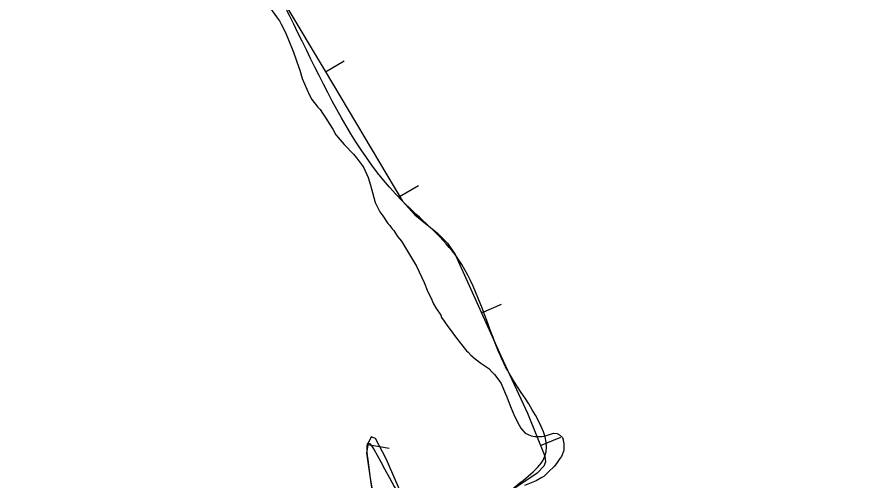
# Model space of a CAD drawing. Extents: x 3187622 to 3225504, y 800805 to 826213.
# Drawn here: x 3194499 to 3195483, y 818372 to 818905 of the extents above; entities that cross this region are included whole.
import ezdxf

# ---------------------------------------------------------------- set-up
doc = ezdxf.new("R2010")
doc.units = 0
doc.layers.add('V-BORW-LINE', color=7, linetype='Continuous')
doc.layers.add('V-SITE-VEGE', color=7, linetype='Continuous')

msp = doc.modelspace()

# ---------------------------------------------------------------- linework, layer by layer
at = {"layer": 'V-BORW-LINE'}
for p, q in [((3194853.42, 818841.95), (3194874.91, 818854.72)), ((3194938.54, 818698.74), (3194960.03, 818711.51)), ((3195032.62, 818564.89), (3195055.39, 818575.2)), ((3195100.45, 818412.77), (3195123.63, 818422.12)), ((3194901.93, 818413.66), (3194926.61, 818409.7))]:
    msp.add_line(p, q, dxfattribs=at)
for points in [[(3194763.92, 818992.26), (3194852.91, 818842.8), (3194941.61, 818693.57), (3194956.06, 818677.53), (3194981.91, 818656.63), (3194993.47, 818645.29), (3195002.15, 818631.92), (3195025.25, 818581.17), (3195048.25, 818530.37), (3195055.28, 818514.81), (3195062.31, 818499.25), (3195085.54, 818449.72), (3195105.49, 818400.26), (3195105.98, 818393.96), (3195104.03, 818388.92), (3195096.62, 818380.92), (3195064.11, 818358.96)], [(3194955.38, 818323.47), (3194922.87, 818397.31), (3194910.69, 818420.71), (3194905.93, 818422.53), (3194902.19, 818415.3), (3194900.43, 818404.3), (3194911.56, 818327.13)]]:
    msp.add_lwpolyline(points, dxfattribs=at)
msp.add_spline([(3195014.15, 820127.75), (3195051.19, 820036.46), (3195079.12, 820023.13), (3195095.71, 820005.48), (3195110.87, 819937.09), (3195175.18, 819834.09), (3195197.05, 819771.03), (3195216.38, 819742.56), (3195236.04, 819732.06), (3195343.12, 819557.82), (3195386.44, 819443.91), (3195423.7, 819413.93), (3195435.21, 819377.25), (3195508.27, 819247.2), (3195522.81, 819188.06), (3195531.45, 819165.39), (3195561.32, 819136.96), (3195612.02, 819024.14), (3195671.57, 818940.87), (3195804.67, 818724.14), (3195856.56, 818587.84), (3195891.34, 818540.3), (3195946.95, 818432.98), (3195956.46, 818375.34), (3195967.94, 818321.95), (3195990.82, 818279.05), (3196012.85, 818284.02), (3196051.01, 818244.87), (3196059.66, 818210.47), (3196153.95, 818074.67), (3196181.72, 817999.75), (3196229.44, 817932.57), (3196235.77, 817878.6), (3196234, 817870.87), (3196216.51, 817843.18), (3196019.64, 817732.45), (3196013.69, 817705.61), (3195965.94, 817606.89), (3195937.72, 817579.99), (3195806.13, 817496.91), (3195442.67, 817228.37), (3195277.14, 817095.71), (3195161.32, 817066.03), (3195006.88, 816920.63), (3194988.89, 816904.25), (3194750.38, 816771.52), (3194626.73, 816626.04), (3194574.39, 816615.09), (3194537.13, 816629.54), (3194501.95, 816686.66), (3194504.96, 816727.79), (3194556.89, 816766.49), (3194645.98, 816889.8), (3194851.12, 817135.17), (3195025.56, 817293.29), (3195054.54, 817305.11), (3195088.97, 817312.31), (3195131.73, 817304.68), (3195173.61, 817273.69), (3195209.05, 817258.25), (3195260.24, 817261.31), (3195353.01, 817281.39), (3195400.75, 817303.61), (3195373.09, 817435.12), (3195339.33, 817521), (3195289.98, 817592.8), (3195254.4, 817614.07), (3195190.76, 817615.52), (3195163.19, 817607.83), (3195157.18, 817596.8), (3195038.44, 817517.79), (3194984.54, 817508.55), (3194920.16, 817535.33), (3194908.54, 817585.46), (3194818.39, 817760.02), (3194797.87, 817802.86), (3194765.35, 817861.17), (3194714.04, 817919.63), (3194687.02, 818000.29), (3194630.78, 818119.48), (3194667.35, 818141.82), (3194702.39, 818151.49), (3194837.38, 818213.06), (3194902.29, 818255.28), (3194911.56, 818327.13), (3194902.19, 818415.3), (3194985.45, 818303.67), (3195064.11, 818358.96), (3195105.49, 818400.26), (3195062.31, 818499.25), (3195048.25, 818530.37), (3195002.15, 818631.92), (3194941.61, 818693.57), (3194763.92, 818992.26), (3194734, 819033.87), (3194637.04, 819125.69), (3194584.72, 819145.81)], degree=3, dxfattribs=at)
at = {"layer": 'V-SITE-VEGE'}
for p, q in [((3194788.34, 818917.34), (3194798.99, 818902.48)), ((3194798.99, 818902.48), (3194800.62, 818900.48)), ((3194800.62, 818900.48), (3194802.27, 818896.85)), ((3194802.27, 818896.85), (3194806.81, 818888.01)), ((3194806.81, 818888.01), (3194810.11, 818880.76)), ((3194810.11, 818880.76), (3194816.73, 818864.65)), ((3194816.73, 818864.65), (3194822.56, 818846.92)), ((3194822.56, 818846.92), (3194823.79, 818844.1)), ((3194823.79, 818844.1), (3194826.72, 818834.43)), ((3194826.72, 818834.43), (3194834.57, 818815.91)), ((3194834.57, 818815.91), (3194837.46, 818810.27)), ((3194837.46, 818810.27), (3194844.41, 818801.44)), ((3194844.41, 818801.44), (3194847.27, 818798.64)), ((3194847.27, 818798.64), (3194849.73, 818794.62)), ((3194849.73, 818794.62), (3194854.65, 818787.8)), ((3194854.65, 818787.8), (3194857.52, 818782.57)), ((3194857.52, 818782.57), (3194861.63, 818776.14)), ((3194861.63, 818776.14), (3194865.33, 818769.7)), ((3194865.33, 818769.7), (3194867.79, 818766.49)), ((3194867.79, 818766.49), (3194874.73, 818758.47)), ((3194874.73, 818758.47), (3194885.35, 818747.26)), ((3194885.35, 818747.26), (3194889.02, 818743.25)), ((3194889.02, 818743.25), (3194895.99, 818734.02)), ((3194895.99, 818734.02), (3194897.22, 818731.6)), ((3194897.22, 818731.6), (3194902.18, 818720.73)), ((3194902.18, 818720.73), (3194905.09, 818711.87)), ((3194905.09, 818711.87), (3194907.19, 818703.4)), ((3194907.19, 818703.4), (3194910.54, 818691.71)), ((3194910.54, 818691.71), (3194912.19, 818688.08)), ((3194912.19, 818688.08), (3194914.24, 818684.06)), ((3194914.24, 818684.06), (3194915.89, 818681.25)), ((3194915.89, 818681.25), (3194919.17, 818676.43)), ((3194919.17, 818676.43), (3194924.91, 818667.59)), ((3194924.91, 818667.59), (3194927.35, 818665.59)), ((3194927.35, 818665.59), (3194928.59, 818663.18)), ((3194928.59, 818663.18), (3194929.82, 818661.57)), ((3194929.82, 818661.57), (3194931.86, 818659.57)), ((3194931.86, 818659.57), (3194935.97, 818652.73)), ((3194935.97, 818652.73), (3194940.46, 818647.52)), ((3194940.46, 818647.52), (3194957.71, 818618.58)), ((3194957.71, 818618.58), (3194966.78, 818600.07)), ((3194966.78, 818600.07), (3194970.93, 818589.19)), ((3194970.93, 818589.19), (3194974.22, 818582.76)), ((3194974.22, 818582.76), (3194977.53, 818575.51)), ((3194977.53, 818575.51), (3194980, 818570.68)), ((3194980, 818570.68), (3194985.74, 818562.25)), ((3194985.74, 818562.25), (3194986.57, 818559.83)), ((3194986.57, 818559.83), (3194989.84, 818555.41)), ((3194989.84, 818555.41), (3194993.94, 818549.39)), ((3194993.94, 818549.39), (3194997.63, 818544.57)), ((3194997.63, 818544.57), (3195002.55, 818537.34)), ((3195002.55, 818537.34), (3195011.13, 818526.91)), ((3195011.13, 818526.91), (3195015.23, 818521.29)), ((3195015.23, 818521.29), (3195017.27, 818519.69)), ((3195017.27, 818519.69), (3195020.13, 818516.48)), ((3195020.13, 818516.48), (3195025.42, 818512.09)), ((3195025.42, 818512.09), (3195031.94, 818507.3)), ((3195031.94, 818507.3), (3195040.89, 818500.91)), ((3195040.89, 818500.91), (3195044.97, 818496.91)), ((3195044.97, 818496.91), (3195047.42, 818494.1)), ((3195047.42, 818494.1), (3195052.34, 818487.68)), ((3195052.34, 818487.68), (3195055.2, 818483.67)), ((3195055.2, 818483.67), (3195059.75, 818472.8)), ((3195059.75, 818472.8), (3195061.82, 818468.37)), ((3195061.82, 818468.37), (3195063.07, 818464.34)), ((3195063.07, 818464.34), (3195065.96, 818457.49)), ((3195065.96, 818457.49), (3195068.45, 818451.05)), ((3195068.45, 818451.05), (3195070.51, 818446.22)), ((3195070.51, 818446.22), (3195075.87, 818436.16)), ((3195075.87, 818436.16), (3195077.92, 818432.54)), ((3195077.92, 818432.54), (3195079.97, 818429.73)), ((3195079.97, 818429.73), (3195082.83, 818426.93)), ((3195082.83, 818426.93), (3195085.26, 818425.74)), ((3195085.26, 818425.74), (3195089.73, 818423.76)), ((3195104.69, 818423.5), (3195109.53, 818424.75)), ((3195109.53, 818424.75), (3195115.17, 818426.83)), ((3195115.17, 818426.83), (3195119.62, 818426.47)), ((3195119.62, 818426.47), (3195122.06, 818424.87)), ((3195122.06, 818424.87), (3195125.73, 818421.67)), ((3195089.73, 818423.76), (3195093.78, 818422.99)), ((3195093.78, 818422.99), (3195101.86, 818423.07)), ((3195101.86, 818423.07), (3195104.69, 818423.5)), ((3195125.73, 818421.67), (3195126.56, 818419.26)), ((3195126.56, 818419.26), (3195127.01, 818414.01)), ((3195127.08, 818406.73), (3195124.31, 818399.83)), ((3195127.01, 818414.01), (3195127.08, 818406.73)), ((3195122.72, 818397.79), (3195119.53, 818392.91)), ((3195124.31, 818399.83), (3195122.72, 818397.79)), ((3195116.33, 818388.84), (3195109.12, 818381.9)), ((3195119.53, 818392.91), (3195116.33, 818388.84)), ((3195101.91, 818375.77), (3195095.47, 818372.07)), ((3195104.32, 818377), (3195101.91, 818375.77)), ((3195109.12, 818381.9), (3195104.32, 818377)), ((3195095.47, 818372.07), (3195081.78, 818366.68))]:
    msp.add_line(p, q, dxfattribs=at)

doc.saveas('drawing.dxf')
